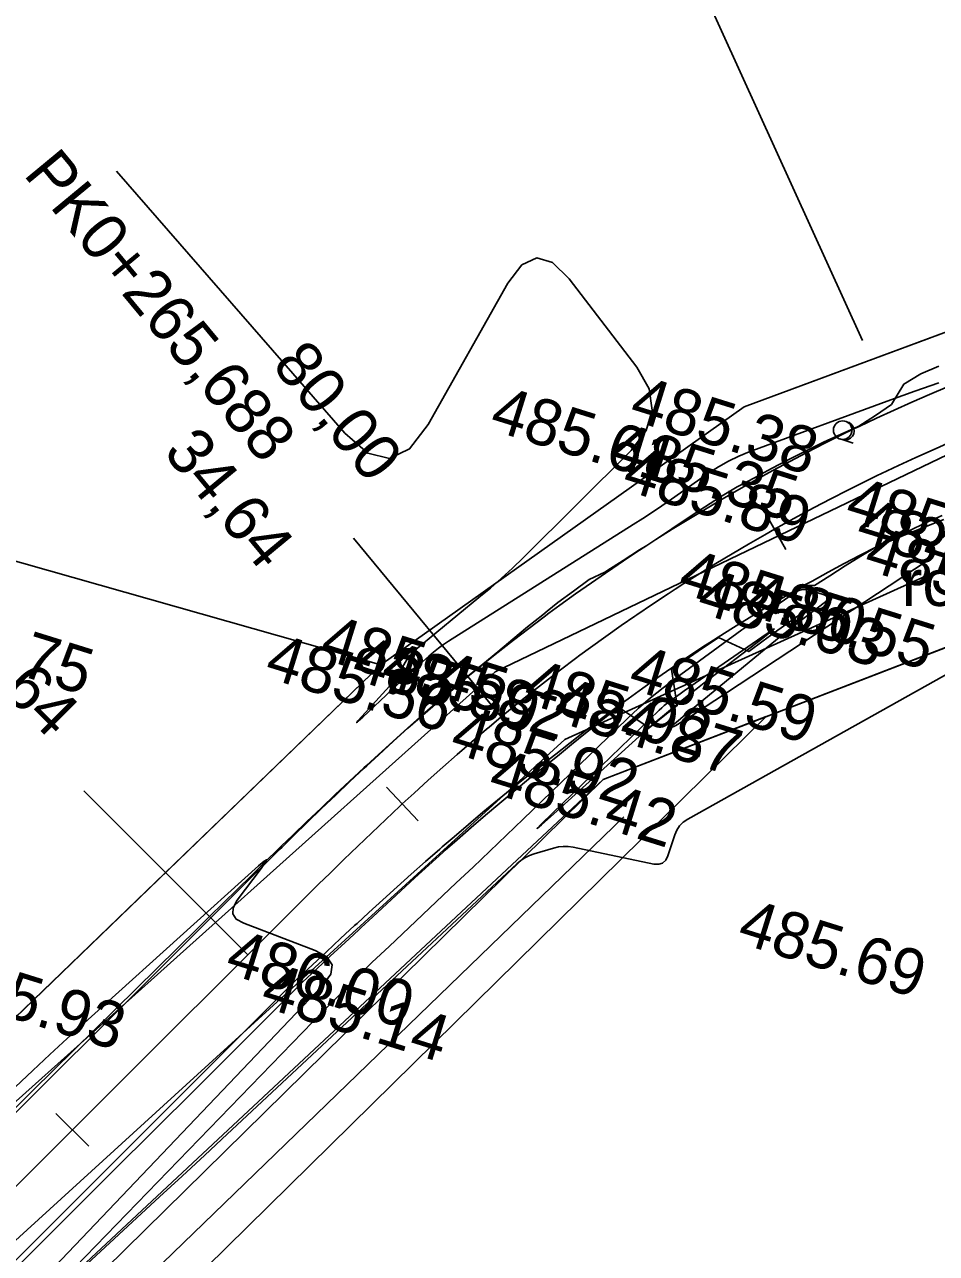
# Model space of a CAD drawing. Extents: x -636600 to -628587, y -1090963 to -1085869.
# Drawn here: x -629608.1 to -629568.8, y -1087452 to -1087399 of the extents above; entities that cross this region are included whole.
import ezdxf

# ---------------------------------------------------------------- set-up
doc = ezdxf.new("R2010")
doc.units = 0
for name, color, linetype in [('01_PARCELY_NÁVRH_PC', 7, 'Continuous'), ('06_ÚSES_IP_NAVRH', 7, 'Continuous'), ('40', 7, 'Continuous'), ('42', 7, 'Continuous'), ('43', 7, 'Continuous'), ('Ex_Major Contours', 7, 'Continuous'), ('Ex_Minor Contours', 7, 'Continuous'), ('HEKTOMETRY20', 7, 'Continuous'), ('HL_BODY', 7, 'Continuous'), ('koty_vše', 7, 'Continuous'), ('POLOMERY', 7, 'Continuous'), ('popis', 7, 'Continuous'), ('situace_osa', 7, 'Continuous'), ('situace_těleso', 7, 'Continuous'), ('situace_vozovka', 7, 'Continuous'), ('VRCHOLY', 7, 'Continuous')]:
    doc.layers.add(name, color=color, linetype=linetype)

msp = doc.modelspace()

# ---------------------------------------------------------------- linework, layer by layer
at = {"layer": '01_PARCELY_NÁVRH_PC'}
for points in [[(-629503.588, -1087405.647), (-629527.195, -1087405.323), (-629540.034, -1087405.911), (-629557.485, -1087408.212), (-629577.08, -1087415.468), (-629592.75, -1087426.592), (-629632.443, -1087464.877), (-629659.127, -1087486.776), (-629710.456, -1087526.56), (-629738.155, -1087544.999), (-629744.784, -1087545.83), (-629753.094, -1087552.945), (-629765.261, -1087564.325), (-629778.06, -1087581.248), (-629780.731, -1087585.369), (-629786.226, -1087593.605), (-629790.611, -1087600.061), (-629793.283, -1087603.784), (-629805.589, -1087617.352), (-629810.728, -1087622.567), (-629814.639, -1087625.63), (-629824.039, -1087632.981), (-629827.614, -1087635.772), (-629827.248, -1087642.148)], [(-629821.63, -1087642.148), (-629796.868, -1087622.57), (-629768.786, -1087591.134), (-629765.95, -1087585.13), (-629752.327, -1087569.156), (-629749.198, -1087571.793), (-629737.994, -1087558.501), (-629717.547, -1087541.914), (-629639.045, -1087484.581), (-629616.664, -1087464.481), (-629583.168, -1087431.534), (-629550.908, -1087419.119), (-629539.395, -1087416.137), (-629527.571, -1087415.211), (-629503.455, -1087416.658)]]:
    msp.add_lwpolyline(points, dxfattribs=at)
msp.add_lwpolyline([(-629717.547, -1087541.914), (-629715.716, -1087544.291), (-629637.153, -1087486.915), (-629614.609, -1087466.667), (-629576.14, -1087428.829), (-629583.168, -1087431.534), (-629616.664, -1087464.481), (-629639.045, -1087484.581)], close=True, dxfattribs=at)
at = {"layer": '06_ÚSES_IP_NAVRH'}
msp.add_lwpolyline([(-629715.042, -1087541.837), (-629638.185, -1087485.801), (-629614.537, -1087464.364), (-629582.265, -1087433.145)], dxfattribs=at)
at = {"layer": '40'}
for p, q in [((-629587.826, -1087426.894), (-629552.295, -1087409.843)), ((-629551.334, -1087414.649), (-629584.81, -1087429.816)), ((-629587.826, -1087426.894), (-629658.299, -1087490.094)), ((-629649.431, -1087488.737), (-629584.81, -1087429.816))]:
    msp.add_line(p, q, dxfattribs=at)
at = {"layer": '42'}
for p, q in [((-629592.75, -1087426.592), (-629658.46, -1087407.949)), ((-629557.485, -1087408.212), (-629577.08, -1087415.468)), ((-629592.75, -1087426.592), (-629577.08, -1087415.468)), ((-629583.168, -1087431.534), (-629550.908, -1087419.119)), ((-629606.926, -1087440.277), (-629592.75, -1087426.592)), ((-629583.168, -1087431.534), (-629662.06, -1087505.252)), ((-629632.443, -1087464.877), (-629606.926, -1087440.277))]:
    msp.add_line(p, q, dxfattribs=at)
at = {"layer": '43'}
for p, q in [((-629572.953, -1087416.855), (-629572.857, -1087416.885)), ((-629572.857, -1087416.885), (-629572.38, -1087417.034))]:
    msp.add_line(p, q, dxfattribs=at)
msp.add_circle((-629572.833, -1087416.474), 0.4, dxfattribs=at)
msp.add_arc((-629572.738, -1087416.503), 0.4, 242.3455, 79.8311, dxfattribs=at)
at = {"layer": 'Ex_Major Contours'}
msp.add_lwpolyline([(-629579.32, -1087427.771), (-629579.537, -1087427.944), (-629579.752, -1087428.119), (-629580.61, -1087428.823), (-629580.823, -1087429), (-629581.034, -1087429.18), (-629581.243, -1087429.362), (-629581.45, -1087429.547), (-629585.291, -1087433.02), (-629585.826, -1087433.497), (-629586.011, -1087433.649), (-629585.847, -1087433.475), (-629585.334, -1087432.975), (-629580.743, -1087428.547), (-629580.639, -1087428.45), (-629580.532, -1087428.356), (-629580.421, -1087428.267), (-629580.307, -1087428.181), (-629579.846, -1087427.844), (-629579.73, -1087427.761), (-629579.614, -1087427.678), (-629579.498, -1087427.595), (-629579.381, -1087427.514), (-629576.317, -1087425.396), (-629575.922, -1087425.127), (-629575.784, -1087425.045), (-629575.904, -1087425.151), (-629576.282, -1087425.445), (-629578.882, -1087427.431), (-629579.102, -1087427.6)], close=True, dxfattribs=at)
at = {"layer": 'Ex_Minor Contours'}
for points in [[(-629604.154, -1087405.311), (-629594.309, -1087416.602), (-629593.312, -1087417.465), (-629592.38, -1087417.691), (-629591.513, -1087417.281), (-629590.711, -1087416.234), (-629587.272, -1087410.135), (-629586.666, -1087409.339), (-629586.024, -1087409.043), (-629585.346, -1087409.246), (-629584.634, -1087409.949), (-629581.715, -1087413.757), (-629581.182, -1087414.696), (-629581.045, -1087415.608), (-629581.304, -1087416.494), (-629581.957, -1087417.353), (-629586.617, -1087421.98), (-629587.077, -1087422.427), (-629587.547, -1087422.862), (-629588.027, -1087423.285), (-629588.517, -1087423.698), (-629591.234, -1087425.931), (-629591.356, -1087426.04), (-629591.467, -1087426.159), (-629591.567, -1087426.287), (-629591.655, -1087426.424), (-629591.989, -1087426.991), (-629592.075, -1087427.131), (-629592.169, -1087427.265), (-629592.27, -1087427.394), (-629592.377, -1087427.518), (-629593.565, -1087428.817), (-629593.739, -1087429.012), (-629593.79, -1087429.083), (-629593.72, -1087429.03), (-629593.527, -1087428.854), (-629592.27, -1087427.672), (-629592.074, -1087427.489), (-629591.876, -1087427.306), (-629591.678, -1087427.125), (-629591.479, -1087426.944), (-629590.681, -1087426.225), (-629590.478, -1087426.049), (-629590.268, -1087425.883), (-629590.051, -1087425.726), (-629589.827, -1087425.578), (-629581.871, -1087420.551), (-629581.454, -1087420.284), (-629581.04, -1087420.012), (-629580.63, -1087419.736), (-629580.223, -1087419.455), (-629578.601, -1087418.32), (-629578.188, -1087418.051), (-629577.761, -1087417.809), (-629577.318, -1087417.596), (-629576.861, -1087417.412), (-629570.757, -1087415.169), (-629569.725, -1087414.795), (-629568.691, -1087414.428)], [(-629568.787, -1087421.668), (-629568.893, -1087421.837), (-629569.027, -1087421.986), (-629569.189, -1087422.112), (-629579.441, -1087428.846), (-629580.029, -1087429.218), (-629580.244, -1087429.315), (-629580.087, -1087429.139), (-629579.557, -1087428.688), (-629575.732, -1087425.55), (-629575.495, -1087425.357), (-629575.256, -1087425.166), (-629575.016, -1087424.977), (-629574.773, -1087424.79), (-629573.581, -1087423.879), (-629573.484, -1087423.785), (-629573.461, -1087423.702), (-629573.511, -1087423.633), (-629573.634, -1087423.577), (-629574.272, -1087423.378), (-629574.428, -1087423.346), (-629574.579, -1087423.351), (-629574.725, -1087423.391), (-629574.865, -1087423.468), (-629576.154, -1087424.359), (-629576.414, -1087424.54), (-629576.673, -1087424.723), (-629576.931, -1087424.907), (-629577.187, -1087425.093), (-629580.028, -1087427.164), (-629580.579, -1087427.581), (-629581.115, -1087428.016), (-629581.636, -1087428.468), (-629582.141, -1087428.94), (-629586.613, -1087433.253), (-629587.331, -1087433.944), (-629588.051, -1087434.632), (-629588.773, -1087435.319), (-629589.497, -1087436.003), (-629592.396, -1087438.738), (-629593.117, -1087439.425), (-629593.83, -1087440.12), (-629594.535, -1087440.824), (-629595.233, -1087441.535), (-629607.273, -1087453.949)], [(-629607.171, -1087454.054), (-629603.266, -1087450.447), (-629602.291, -1087449.545), (-629601.316, -1087448.641), (-629600.343, -1087447.737), (-629599.371, -1087446.83), (-629586.882, -1087435.171), (-629586.716, -1087435.033), (-629586.537, -1087434.916), (-629586.346, -1087434.821), (-629586.143, -1087434.747), (-629585.304, -1087434.497), (-629585.093, -1087434.448), (-629584.882, -1087434.426), (-629584.669, -1087434.43), (-629584.455, -1087434.461), (-629580.981, -1087435.185), (-629580.769, -1087435.199), (-629580.597, -1087435.145), (-629580.464, -1087435.022), (-629580.371, -1087434.832), (-629580.077, -1087433.933), (-629579.987, -1087433.723), (-629579.864, -1087433.539), (-629579.708, -1087433.382), (-629579.518, -1087433.253), (-629562.432, -1087423.689)], [(-629611.059, -1087447.198), (-629607.76, -1087444.097), (-629607.02, -1087443.405), (-629606.276, -1087442.717), (-629605.528, -1087442.033), (-629604.778, -1087441.353), (-629598.023, -1087435.265), (-629597.776, -1087435.056), (-629597.673, -1087435.004), (-629597.716, -1087435.11), (-629597.904, -1087435.375), (-629598.947, -1087436.749), (-629599.124, -1087437.069), (-629599.136, -1087437.341), (-629598.982, -1087437.565), (-629598.662, -1087437.742), (-629595.585, -1087438.913), (-629595.079, -1087439.191), (-629594.853, -1087439.533), (-629594.909, -1087439.938), (-629595.246, -1087440.408), (-629607.376, -1087453.145)]]:
    msp.add_lwpolyline(points, dxfattribs=at)
at = {"layer": 'HEKTOMETRY20'}
for points in [[(-629576.264, -1087419.876), (-629575.284, -1087421.619)], [(-629592.505, -1087431.865), (-629591.143, -1087433.33)], [(-629606.759, -1087445.944), (-629605.345, -1087447.359)]]:
    msp.add_lwpolyline(points, dxfattribs=at)
at = {"layer": 'HL_BODY'}
for points in [[(-629587.556, -1087428.837), (-629593.931, -1087421.132)], [(-629598.49, -1087439.098), (-629605.558, -1087432.023)]]:
    msp.add_lwpolyline(points, dxfattribs=at)
at = {"layer": 'POLOMERY'}
for points in [[(-629587.556, -1087428.837), (-629593.931, -1087421.132)], [(-629598.49, -1087439.098), (-629605.558, -1087432.023)]]:
    msp.add_lwpolyline(points, dxfattribs=at)
at = {"layer": 'situace_osa'}
msp.add_lwpolyline([(-629609.589, -1087450.186), (-629606.052, -1087446.652), (-629602.515, -1087443.118), (-629598.977, -1087439.585), (-629598.49, -1087439.098), (-629597.913, -1087438.521), (-629597.901, -1087438.509), (-629597.311, -1087437.92), (-629596.72, -1087437.333), (-629596.128, -1087436.746), (-629595.535, -1087436.16), (-629595.432, -1087436.059), (-629594.941, -1087435.577), (-629594.344, -1087434.995), (-629593.745, -1087434.416), (-629593.143, -1087433.839), (-629592.538, -1087433.266), (-629591.93, -1087432.696), (-629591.824, -1087432.597), (-629591.319, -1087432.13), (-629590.703, -1087431.568), (-629590.083, -1087431.011), (-629589.459, -1087430.459), (-629588.83, -1087429.913), (-629588.196, -1087429.372), (-629588.085, -1087429.279), (-629587.556, -1087428.837), (-629586.927, -1087428.322), (-629586.925, -1087428.32), (-629586.293, -1087427.814), (-629585.653, -1087427.311), (-629585.008, -1087426.815), (-629584.359, -1087426.326), (-629584.162, -1087426.18), (-629583.704, -1087425.844), (-629583.045, -1087425.368), (-629582.38, -1087424.899), (-629581.796, -1087424.494), (-629581.711, -1087424.436), (-629581.038, -1087423.981), (-629580.359, -1087423.532), (-629580.053, -1087423.333), (-629579.677, -1087423.09), (-629578.989, -1087422.656), (-629578.298, -1087422.228), (-629577.602, -1087421.807), (-629576.901, -1087421.393), (-629576.197, -1087420.987), (-629575.774, -1087420.747), (-629575.489, -1087420.588), (-629574.776, -1087420.196), (-629574.06, -1087419.811), (-629573.339, -1087419.433), (-629572.615, -1087419.063), (-629571.887, -1087418.7), (-629571.342, -1087418.434), (-629571.156, -1087418.345), (-629570.421, -1087417.997), (-629569.682, -1087417.656), (-629568.94, -1087417.324), (-629568.195, -1087416.998)], dxfattribs=at)
at = {"layer": 'situace_těleso'}
for points in [[(-629568.686, -1087413.717), (-629569.464, -1087414.049), (-629570.194, -1087414.491), (-629570.725, -1087415.362), (-629571.425, -1087415.846), (-629572.132, -1087416.309), (-629572.327, -1087416.394), (-629572.898, -1087416.646), (-629573.663, -1087416.987), (-629574.412, -1087417.361), (-629575.157, -1087417.743), (-629575.897, -1087418.134), (-629576.633, -1087418.533), (-629576.934, -1087418.684), (-629577.379, -1087418.914), (-629578.096, -1087419.348), (-629578.8, -1087419.801), (-629579.5, -1087420.262), (-629580.196, -1087420.726), (-629580.894, -1087421.188), (-629581.277, -1087421.443), (-629581.595, -1087421.643), (-629582.301, -1087422.092), (-629583.003, -1087422.547), (-629583.091, -1087422.605), (-629583.762, -1087422.921), (-629584.441, -1087423.412), (-629585.112, -1087423.914), (-629585.571, -1087424.276), (-629585.769, -1087424.434), (-629586.42, -1087424.961), (-629587.064, -1087425.496), (-629587.701, -1087426.038), (-629588.35, -1087426.562), (-629588.352, -1087426.564), (-629589.004, -1087427.088), (-629589.546, -1087427.543), (-629589.659, -1087427.639), (-629590.309, -1087428.195), (-629590.953, -1087428.755), (-629591.592, -1087429.319), (-629592.225, -1087429.887), (-629592.854, -1087430.459), (-629593.371, -1087430.933), (-629593.479, -1087431.033), (-629594.099, -1087431.61), (-629594.716, -1087432.189), (-629595.328, -1087432.771), (-629595.938, -1087433.354), (-629596.544, -1087433.938), (-629597.043, -1087434.421), (-629597.148, -1087434.523), (-629597.749, -1087435.108), (-629598.348, -1087435.694), (-629598.945, -1087436.28), (-629599.541, -1087436.866), (-629599.553, -1087436.878), (-629600.136, -1087437.451), (-629600.626, -1087437.934), (-629604.19, -1087441.441), (-629607.754, -1087444.949), (-629611.297, -1087448.477)], [(-629611.367, -1087455.481), (-629607.827, -1087451.95), (-629604.286, -1087448.419), (-629600.746, -1087444.889), (-629597.206, -1087441.358), (-629596.718, -1087440.872), (-629596.141, -1087440.295), (-629596.129, -1087440.284), (-629595.521, -1087439.716), (-629594.914, -1087439.149), (-629594.308, -1087438.585), (-629593.701, -1087438.023), (-629593.595, -1087437.926), (-629593.097, -1087437.461), (-629592.495, -1087436.898), (-629591.892, -1087436.34), (-629591.288, -1087435.785), (-629590.683, -1087435.234), (-629590.075, -1087434.688), (-629589.969, -1087434.593), (-629589.465, -1087434.147), (-629588.853, -1087433.61), (-629588.239, -1087433.08), (-629587.621, -1087432.555), (-629587.001, -1087432.037), (-629586.378, -1087431.525), (-629586.269, -1087431.436), (-629585.751, -1087431.019), (-629585.136, -1087430.533), (-629585.134, -1087430.531), (-629584.532, -1087430.032), (-629583.924, -1087429.536), (-629583.31, -1087429.047), (-629582.692, -1087428.563), (-629582.505, -1087428.418), (-629581.175, -1087429.311), (-629580.573, -1087428.83), (-629579.967, -1087428.353), (-629580.214, -1087426.802), (-629580.133, -1087426.745), (-629579.487, -1087426.299), (-629578.84, -1087425.854), (-629578.549, -1087425.655), (-629578.191, -1087425.412), (-629576.883, -1087426.023), (-629576.257, -1087425.564), (-629575.629, -1087425.108), (-629574.999, -1087424.652), (-629574.366, -1087424.197), (-629574.41, -1087423.173), (-629574.044, -1087423.181), (-629573.387, -1087422.751), (-629572.724, -1087422.328), (-629572.056, -1087421.912), (-629571.378, -1087421.514), (-629570.654, -1087421.206), (-629570.113, -1087420.981), (-629569.928, -1087420.905), (-629569.2, -1087420.61), (-629568.469, -1087420.323)]]:
    msp.add_lwpolyline(points, dxfattribs=at)
at = {"layer": 'situace_vozovka'}
for points in [[(-629611.179, -1087448.594), (-629607.642, -1087445.06), (-629604.105, -1087441.526), (-629600.567, -1087437.993), (-629600.08, -1087437.506), (-629599.502, -1087436.929), (-629599.49, -1087436.917), (-629598.899, -1087436.327), (-629598.306, -1087435.737), (-629597.711, -1087435.147), (-629597.114, -1087434.557), (-629597.01, -1087434.455), (-629596.514, -1087433.968), (-629595.911, -1087433.381), (-629595.305, -1087432.795), (-629594.696, -1087432.21), (-629594.082, -1087431.629), (-629593.464, -1087431.049), (-629593.356, -1087430.949), (-629592.841, -1087430.473), (-629592.213, -1087429.901), (-629591.581, -1087429.332), (-629590.942, -1087428.767), (-629590.298, -1087428.208), (-629589.647, -1087427.653), (-629589.534, -1087427.557), (-629588.991, -1087427.104), (-629588.344, -1087426.574), (-629588.341, -1087426.572), (-629587.691, -1087426.051), (-629587.034, -1087425.535), (-629586.371, -1087425.025), (-629585.703, -1087424.522), (-629585.501, -1087424.372), (-629585.03, -1087424.026), (-629584.352, -1087423.537), (-629583.669, -1087423.054), (-629583.068, -1087422.639), (-629582.981, -1087422.579), (-629582.288, -1087422.111), (-629581.591, -1087421.649), (-629581.276, -1087421.444), (-629580.889, -1087421.195), (-629580.182, -1087420.748), (-629579.471, -1087420.308), (-629578.756, -1087419.876), (-629578.036, -1087419.45), (-629577.312, -1087419.032), (-629576.877, -1087418.786), (-629576.583, -1087418.622), (-629575.851, -1087418.219), (-629575.114, -1087417.823), (-629574.374, -1087417.435), (-629573.629, -1087417.054), (-629572.881, -1087416.681), (-629572.32, -1087416.408), (-629572.129, -1087416.316), (-629571.373, -1087415.958), (-629570.614, -1087415.608), (-629569.851, -1087415.266), (-629569.084, -1087414.932), (-629568.315, -1087414.605)], [(-629611.536, -1087455.311), (-629607.999, -1087451.777), (-629604.462, -1087448.244), (-629600.924, -1087444.71), (-629597.387, -1087441.176), (-629596.9, -1087440.69), (-629596.323, -1087440.113), (-629596.31, -1087440.102), (-629595.703, -1087439.534), (-629595.095, -1087438.968), (-629594.488, -1087438.403), (-629593.88, -1087437.842), (-629593.774, -1087437.744), (-629593.272, -1087437.282), (-629592.662, -1087436.727), (-629592.052, -1087436.174), (-629591.44, -1087435.626), (-629590.826, -1087435.082), (-629590.211, -1087434.542), (-629590.104, -1087434.449), (-629589.593, -1087434.007), (-629588.973, -1087433.478), (-629588.35, -1087432.955), (-629587.724, -1087432.438), (-629587.095, -1087431.928), (-629586.463, -1087431.424), (-629586.352, -1087431.337), (-629585.827, -1087430.928), (-629585.202, -1087430.451), (-629585.2, -1087430.449), (-629584.589, -1087429.96), (-629583.972, -1087429.475), (-629583.349, -1087428.996), (-629582.722, -1087428.523), (-629582.532, -1087428.382), (-629582.09, -1087428.057), (-629581.453, -1087427.598), (-629580.811, -1087427.145), (-629580.247, -1087426.754), (-629580.165, -1087426.698), (-629579.514, -1087426.258), (-629578.859, -1087425.825), (-629578.563, -1087425.632), (-629578.2, -1087425.398), (-629577.536, -1087424.979), (-629576.868, -1087424.565), (-629576.196, -1087424.159), (-629575.52, -1087423.76), (-629574.84, -1087423.367), (-629574.431, -1087423.136), (-629574.155, -1087422.981), (-629573.467, -1087422.603), (-629572.775, -1087422.231), (-629572.08, -1087421.867), (-629571.38, -1087421.509), (-629570.677, -1087421.159), (-629570.151, -1087420.902), (-629569.971, -1087420.815), (-629569.261, -1087420.479), (-629568.548, -1087420.151)]]:
    msp.add_lwpolyline(points, dxfattribs=at)
at = {"layer": 'VRCHOLY'}
msp.add_lwpolyline([(-629571.977, -1087412.611), (-629580.256, -1087394.406)], dxfattribs=at)

# ---------------------------------------------------------------- texts
at = {"layer": 'HL_BODY'}
msp.add_text('PK0+265,688', height=2, rotation=309.5993, dxfattribs=at).set_placement((-629608.201, -1087405.45))
at = {"layer": 'koty_vše'}
for s, p in [('485.38', (-629582.11, -1087415.992)), ('485.61', (-629588.133, -1087416.426)), ('485.35', (-629582.977, -1087417.995)), ('485.89', (-629582.421, -1087419.007)), ('485.46', (-629572.817, -1087420.331)), ('484.87', (-629572.342, -1087421.244)), ('485.55', (-629571.997, -1087422.452)), ('485.80', (-629580.024, -1087423.443)), ('485.03', (-629579.201, -1087424.298)), ('485.55', (-629577.061, -1087424.411)), ('485.75', (-629613.36, -1087425.475)), ('485.45', (-629595.468, -1087426.287)), ('485.56', (-629597.833, -1087427.099)), ('485.89', (-629594.099, -1087427.176)), ('485.82', (-629592.856, -1087427.418)), ('485.59', (-629582.161, -1087427.595)), ('485.92', (-629586.694, -1087428.19)), ('484.87', (-629585.41, -1087428.969)), ('485.92', (-629589.848, -1087430.337)), ('485.42', (-629588.198, -1087432.058)), ('485.69', (-629577.457, -1087438.546)), ('486.00', (-629599.539, -1087439.861)), ('485.93', (-629611.964, -1087440.798)), ('485.14', (-629598.014, -1087441.301))]:
    msp.add_text(s, height=2, rotation=342.6503, dxfattribs=at).set_placement(p)
at = {"layer": 'POLOMERY'}
for s, rotation, p in [('80,00', 309.5993, (-629597.489, -1087413.693)), ('34,64', 309.5993, (-629602.173, -1087417.444)), ('34,64', 314.9708, (-629611.759, -1087425.108))]:
    msp.add_text(s, height=2, rotation=rotation, dxfattribs=at).set_placement(p)
at = {"layer": 'popis'}
msp.add_text('roz.0,50', height=2, dxfattribs=at).set_placement((-629570.285, -1087424.057))

doc.saveas('drawing.dxf')
